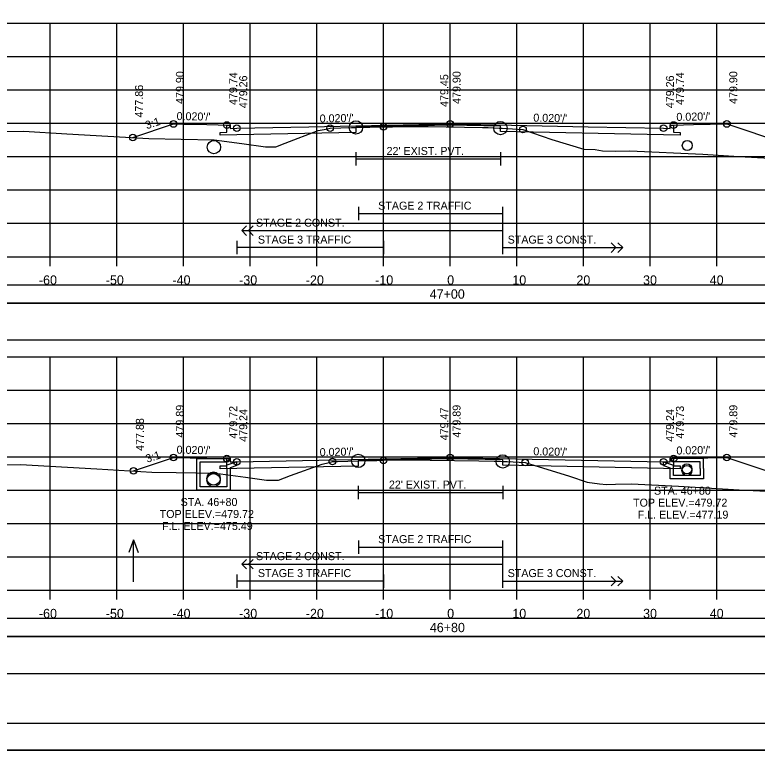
# Model space of a CAD drawing. Extents: x 1371057 to 1372761, y 380005 to 390517.
# Drawn here: x 1371495.6 to 1371606.9, y 382565.1 to 382675.4 of the extents above; entities that cross this region are included whole.
import ezdxf

# ---------------------------------------------------------------- set-up
doc = ezdxf.new("R2010")
doc.units = 0
for name, color, linetype in [('R_Alt Surface', 7, 'Continuous'), ('R_Axis', 7, 'Continuous'), ('R_Axis Annot', 7, 'Continuous'), ('R_Border', 7, 'Continuous'), ('R_Detour', 7, 'Continuous'), ('R_Dimension', 7, 'Continuous'), ('R_Exist Surface', 7, 'Continuous'), ('R_Fin Surface', 7, 'Continuous'), ('R_Grid', 7, 'Continuous'), ('R_No Plot', 7, 'Continuous'), ('R_Striping', 7, 'Continuous'), ('R_Water', 7, 'Continuous'), ('R_Water Annot', 7, 'Continuous'), ('R_Xsect Elev', 7, 'Continuous'), ('R_Xsect Slope', 7, 'Continuous')]:
    doc.layers.add(name, color=color, linetype=linetype)

msp = doc.modelspace()

# ---------------------------------------------------------------- linework, layer by layer
at = {"layer": 'R_Alt Surface'}
for points in [[(1371594.37, 382658.86), (1371594.37, 382657.78), (1371595.37, 382657.76), (1371595.37, 382657.33), (1371592.87, 382657.38), (1371568.39, 382657.87), (1371568.39, 382658.7), (1371560.87, 382658.85), (1371546.73, 382658.56), (1371546.73, 382657.73), (1371528.87, 382657.38), (1371526.37, 382657.33), (1371526.37, 382657.76), (1371527.37, 382657.78), (1371527.37, 382658.86)], [(1371594.37, 382658.86), (1371594.37, 382657.78), (1371595.37, 382657.76), (1371595.37, 382657.33), (1371592.87, 382657.38), (1371568.39, 382657.87), (1371568.39, 382658.7), (1371560.87, 382658.85), (1371546.73, 382658.56), (1371546.73, 382657.73), (1371528.87, 382657.38), (1371526.37, 382657.33), (1371526.37, 382657.76), (1371527.37, 382657.78), (1371527.37, 382658.86)], [(1371546.73, 382654.77), (1371546.73, 382652.77)], [(1371568.39, 382654.77), (1371568.39, 382652.77)], [(1371546.73, 382653.77), (1371568.39, 382653.77)], [(1371594.37, 382608.84), (1371594.37, 382607.76), (1371595.37, 382607.74), (1371595.37, 382607.31), (1371592.87, 382607.36), (1371568.74, 382607.84), (1371568.74, 382608.67), (1371560.87, 382608.83), (1371547.08, 382608.55), (1371547.08, 382607.72), (1371528.87, 382607.36), (1371526.37, 382607.31), (1371526.37, 382607.74), (1371527.37, 382607.76), (1371527.37, 382608.84)], [(1371594.37, 382608.84), (1371594.37, 382607.76), (1371595.37, 382607.74), (1371595.37, 382607.31), (1371592.87, 382607.36), (1371568.74, 382607.84), (1371568.74, 382608.67), (1371560.87, 382608.83), (1371547.08, 382608.55), (1371547.08, 382607.72), (1371528.87, 382607.36), (1371526.37, 382607.31), (1371526.37, 382607.74), (1371527.37, 382607.76), (1371527.37, 382608.84)], [(1371547.08, 382604.75), (1371547.08, 382602.75)], [(1371568.74, 382604.75), (1371568.74, 382602.75)], [(1371547.08, 382603.75), (1371568.74, 382603.75)]]:
    msp.add_lwpolyline(points, dxfattribs=at)
at = {"layer": 'R_Axis'}
for p, q in [((1371410.87, 382639.12), (1371710.87, 382639.12)), ((1371500.87, 382637.72), (1371500.87, 382639.12)), ((1371510.87, 382637.72), (1371510.87, 382639.12)), ((1371520.87, 382637.72), (1371520.87, 382639.12)), ((1371530.87, 382637.72), (1371530.87, 382639.12)), ((1371540.87, 382637.72), (1371540.87, 382639.12)), ((1371550.87, 382637.72), (1371550.87, 382639.12)), ((1371560.87, 382637.72), (1371560.87, 382639.12)), ((1371570.87, 382637.72), (1371570.87, 382639.12)), ((1371580.87, 382637.72), (1371580.87, 382639.12)), ((1371590.87, 382637.72), (1371590.87, 382639.12)), ((1371600.87, 382637.72), (1371600.87, 382639.12)), ((1371410.87, 382589.12), (1371710.87, 382589.12)), ((1371500.87, 382587.72), (1371500.87, 382589.12)), ((1371510.87, 382587.72), (1371510.87, 382589.12)), ((1371520.87, 382587.72), (1371520.87, 382589.12)), ((1371530.87, 382587.72), (1371530.87, 382589.12)), ((1371540.87, 382587.72), (1371540.87, 382589.12)), ((1371550.87, 382587.72), (1371550.87, 382589.12)), ((1371560.87, 382587.72), (1371560.87, 382589.12)), ((1371570.87, 382587.72), (1371570.87, 382589.12)), ((1371580.87, 382587.72), (1371580.87, 382589.12)), ((1371590.87, 382587.72), (1371590.87, 382589.12)), ((1371600.87, 382587.72), (1371600.87, 382589.12))]:
    msp.add_line(p, q, dxfattribs=at)
at = {"layer": 'R_Border'}
msp.add_line((1371719.05, 382569.12), (1371402.87, 382569.12), dxfattribs=at)
at = {"layer": 'R_Detour'}
for points in [[(1371407.72, 382632.16), (1371714.03, 382632.16), (1371714.03, 382634.87), (1371407.72, 382634.87)], [(1371407.72, 382582.16), (1371714.03, 382582.16), (1371714.03, 382584.87), (1371407.72, 382584.87)]]:
    msp.add_lwpolyline(points, close=True, dxfattribs=at)
at = {"layer": 'R_Dimension'}
for points in [[(1371407.72, 382626.64), (1371714.03, 382626.64), (1371714.03, 382632.16), (1371407.72, 382632.16)], [(1371407.72, 382576.64), (1371714.03, 382576.64), (1371714.03, 382582.16), (1371407.72, 382582.16)]]:
    msp.add_lwpolyline(points, close=True, dxfattribs=at)
at = {"layer": 'R_Exist Surface'}
for points in [[(1371481.77, 382657.86), (1371496.93, 382657.95), (1371503.35, 382657.55), (1371515.64, 382656.84), (1371520.52, 382656.72), (1371525.44, 382656.66), (1371529.62, 382656.07), (1371533.15, 382655.57), (1371534.34, 382655.59), (1371534.73, 382655.59), (1371536.12, 382656.14), (1371541.08, 382658.04), (1371541.94, 382658.2), (1371542.85, 382658.38), (1371546.06, 382658.48), (1371546.73, 382658.5), (1371546.73, 382658.5), (1371548.33, 382658.54), (1371548.82, 382658.55), (1371555.63, 382658.64), (1371556.16, 382658.65), (1371557.42, 382658.63), (1371557.54, 382658.62), (1371565.73, 382658.48), (1371566.54, 382658.47), (1371568.23, 382658.4), (1371568.39, 382658.4), (1371568.65, 382658.38), (1371571.78, 382658.19), (1371576.13, 382656.71), (1371580.92, 382655.23), (1371582.62, 382655.17), (1371583.71, 382655), (1371585.66, 382654.94), (1371587.8, 382654.98), (1371598.73, 382654.48), (1371604.15, 382654.16), (1371612.62, 382653.7)], [(1371479.8, 382607.9), (1371496.41, 382607.97), (1371507.86, 382607.33), (1371516.13, 382606.83), (1371519.74, 382606.78), (1371525.66, 382606.65), (1371530.14, 382606.06), (1371533.3, 382605.62), (1371534.75, 382605.62), (1371535.11, 382605.63), (1371536.9, 382606.31), (1371541.67, 382608.01), (1371542.72, 382608.27), (1371543.19, 382608.4), (1371543.98, 382608.42), (1371547.08, 382608.5), (1371549.85, 382608.57), (1371550.82, 382608.59), (1371555.27, 382608.64), (1371556.53, 382608.66), (1371557.6, 382608.64), (1371557.88, 382608.63), (1371557.88, 382608.63), (1371565.15, 382608.51), (1371567.48, 382608.48), (1371568.43, 382608.44), (1371568.74, 382608.42), (1371569.42, 382608.4), (1371572.1, 382608.25), (1371578.78, 382606.21), (1371581.41, 382605.32), (1371583.28, 382605.04), (1371584.31, 382604.95), (1371585.67, 382605), (1371588.04, 382605.04), (1371595.11, 382604.72), (1371604.22, 382604.18), (1371608.35, 382603.95)]]:
    msp.add_lwpolyline(points, dxfattribs=at)
at = {"layer": 'R_Fin Surface'}
for points in [[(1371513.25, 382656.98), (1371519.37, 382659.02), (1371520.76, 382658.99), (1371524.37, 382658.92), (1371526.04, 382658.88), (1371527.37, 382658.86), (1371527.87, 382658.86), (1371527.88, 382658.36), (1371528.87, 382658.38), (1371539.66, 382658.59), (1371560.86, 382659.02), (1371560.87, 382659.02), (1371581.54, 382658.6), (1371592.87, 382658.38), (1371593.87, 382658.36), (1371593.87, 382658.86), (1371594.37, 382658.86), (1371597.37, 382658.92), (1371602.37, 382659.02), (1371619.33, 382653.36), (1371619.33, 382653.36)], [(1371513.37, 382607), (1371519.37, 382609), (1371524.37, 382608.9), (1371525.17, 382608.88), (1371527.37, 382608.84), (1371527.87, 382608.84), (1371527.88, 382608.34), (1371528.38, 382608.35), (1371528.87, 382608.36), (1371560.87, 382609), (1371560.87, 382609), (1371560.87, 382609), (1371592.87, 382608.36), (1371593.76, 382608.34), (1371593.87, 382608.34), (1371593.87, 382608.84), (1371594, 382608.84), (1371594.37, 382608.84), (1371597.37, 382608.9), (1371599.5, 382608.94), (1371602.37, 382609), (1371619.02, 382603.45)]]:
    msp.add_lwpolyline(points, dxfattribs=at)
at = {"layer": 'R_Grid'}
for p, q in [((1371410.87, 382674.12), (1371710.87, 382674.12)), ((1371500.87, 382639.12), (1371500.87, 382674.12)), ((1371510.87, 382639.12), (1371510.87, 382674.12)), ((1371520.87, 382639.12), (1371520.87, 382674.12)), ((1371530.87, 382639.12), (1371530.87, 382674.12)), ((1371540.87, 382639.12), (1371540.87, 382674.12)), ((1371550.87, 382639.12), (1371550.87, 382674.12)), ((1371560.87, 382639.12), (1371560.87, 382674.12)), ((1371570.87, 382639.12), (1371570.87, 382674.12)), ((1371580.87, 382639.12), (1371580.87, 382674.12)), ((1371590.87, 382639.12), (1371590.87, 382674.12)), ((1371600.87, 382639.12), (1371600.87, 382674.12)), ((1371410.87, 382669.12), (1371710.87, 382669.12)), ((1371410.87, 382664.12), (1371710.87, 382664.12)), ((1371410.87, 382659.12), (1371710.87, 382659.12)), ((1371410.87, 382654.12), (1371710.87, 382654.12)), ((1371410.87, 382649.12), (1371710.87, 382649.12)), ((1371410.87, 382644.12), (1371710.87, 382644.12)), ((1371410.87, 382639.12), (1371710.87, 382639.12)), ((1371410.87, 382624.12), (1371710.87, 382624.12)), ((1371500.87, 382589.12), (1371500.87, 382624.12)), ((1371510.87, 382589.12), (1371510.87, 382624.12)), ((1371520.87, 382589.12), (1371520.87, 382624.12)), ((1371530.87, 382589.12), (1371530.87, 382624.12)), ((1371540.87, 382589.12), (1371540.87, 382624.12)), ((1371550.87, 382589.12), (1371550.87, 382624.12)), ((1371560.87, 382589.12), (1371560.87, 382624.12)), ((1371570.87, 382589.12), (1371570.87, 382624.12)), ((1371580.87, 382589.12), (1371580.87, 382624.12)), ((1371590.87, 382589.12), (1371590.87, 382624.12)), ((1371600.87, 382589.12), (1371600.87, 382624.12)), ((1371410.87, 382619.12), (1371710.87, 382619.12)), ((1371410.87, 382614.12), (1371710.87, 382614.12)), ((1371410.87, 382609.12), (1371710.87, 382609.12)), ((1371410.87, 382604.12), (1371710.87, 382604.12)), ((1371410.87, 382599.12), (1371710.87, 382599.12)), ((1371410.87, 382594.12), (1371710.87, 382594.12)), ((1371410.87, 382589.12), (1371710.87, 382589.12))]:
    msp.add_line(p, q, dxfattribs=at)
at = {"layer": 'R_No Plot'}
msp.add_line((1371390.47, 382565.14), (1371723.8, 382565.14), dxfattribs=at)
for points in [[(1371390.46, 382778.47), (1371723.8, 382778.47), (1371723.8, 382565.13), (1371390.46, 382565.13)], [(1371636.79, 382774.58), (1371656.41, 382774.58), (1371656.41, 382764.7), (1371672.52, 382764.7), (1371695.72, 382764.7), (1371695.84, 382736.54), (1371719.05, 382736.54), (1371719.05, 382569.12), (1371402.87, 382569.12), (1371402.87, 382774.58)]]:
    msp.add_lwpolyline(points, close=True, dxfattribs=at)
for centre, radius in [((1371519.37, 382659.02), 0.5), ((1371527.37, 382658.86), 0.5), ((1371528.87, 382658.38), 0.5), ((1371542.85, 382658.38), 0.5), ((1371546.73, 382658.5), 1), ((1371550.87, 382658.58), 0.5), ((1371560.87, 382659.02), 0.5), ((1371568.39, 382658.4), 1), ((1371592.87, 382658.38), 0.5), ((1371594.37, 382658.86), 0.5), ((1371602.37, 382659.02), 0.5), ((1371571.78, 382658.19), 0.5), ((1371513.25, 382656.98), 0.5), ((1371519.37, 382609), 0.5), ((1371527.37, 382608.84), 0.5), ((1371528.87, 382608.36), 0.5), ((1371543.19, 382608.4), 0.5), ((1371547.08, 382608.5), 1), ((1371550.87, 382608.59), 0.5), ((1371560.87, 382609), 0.5), ((1371568.74, 382608.42), 1), ((1371572.1, 382608.25), 0.5), ((1371592.87, 382608.36), 0.5), ((1371594.37, 382608.84), 0.5), ((1371602.37, 382609), 0.5), ((1371513.37, 382607), 0.5)]:
    msp.add_circle(centre, radius, dxfattribs=at)
at = {"layer": 'R_Striping'}
for p, q in [((1371547.09, 382646.57), (1371547.09, 382644.57)), ((1371568.73, 382646.57), (1371568.73, 382639.48)), ((1371547.09, 382645.57), (1371568.73, 382645.57)), ((1371529.6, 382643.02), (1371530.31, 382643.73)), ((1371530.6, 382643.02), (1371531.31, 382643.73)), ((1371529.6, 382643.02), (1371568.73, 382643.02)), ((1371530.31, 382642.31), (1371529.6, 382643.02)), ((1371531.31, 382642.31), (1371530.6, 382643.02)), ((1371528.87, 382641.48), (1371528.87, 382639.48)), ((1371550.87, 382641.48), (1371550.87, 382639.48)), ((1371585.73, 382640.48), (1371585.02, 382641.19)), ((1371586.73, 382640.48), (1371586.02, 382641.19)), ((1371550.87, 382640.48), (1371528.87, 382640.48)), ((1371568.73, 382640.48), (1371586.73, 382640.48)), ((1371568.76, 382640.48), (1371578.76, 382640.48)), ((1371585.02, 382639.77), (1371585.73, 382640.48)), ((1371586.02, 382639.77), (1371586.73, 382640.48)), ((1371547.09, 382596.57), (1371547.09, 382594.57)), ((1371568.73, 382596.57), (1371568.73, 382589.48)), ((1371547.09, 382595.57), (1371568.73, 382595.57)), ((1371529.6, 382593.02), (1371530.31, 382593.73)), ((1371530.6, 382593.02), (1371531.31, 382593.73)), ((1371529.6, 382593.02), (1371568.73, 382593.02)), ((1371530.31, 382592.31), (1371529.6, 382593.02)), ((1371531.31, 382592.31), (1371530.6, 382593.02)), ((1371528.87, 382591.48), (1371528.87, 382589.48)), ((1371550.87, 382591.48), (1371550.87, 382589.48)), ((1371585.73, 382590.48), (1371585.02, 382591.19)), ((1371586.73, 382590.48), (1371586.02, 382591.19)), ((1371550.87, 382590.48), (1371528.87, 382590.48)), ((1371568.73, 382590.48), (1371586.73, 382590.48)), ((1371568.76, 382590.48), (1371578.76, 382590.48)), ((1371585.02, 382589.77), (1371585.73, 382590.48)), ((1371586.02, 382589.77), (1371586.73, 382590.48))]:
    msp.add_line(p, q, dxfattribs=at)
at = {"layer": 'R_Water'}
for p, q in [((1371522.87, 382608.84), (1371527.62, 382608.84)), ((1371522.87, 382607.34), (1371522.87, 382608.84)), ((1371527.7, 382608.67), (1371527.62, 382608.84)), ((1371594.04, 382608.67), (1371594.12, 382608.84)), ((1371598.87, 382608.84), (1371594.12, 382608.84)), ((1371598.87, 382607.34), (1371598.87, 382608.84)), ((1371523.37, 382607.34), (1371523.37, 382608.34)), ((1371523.37, 382608.34), (1371527.37, 382608.34)), ((1371527.7, 382608.67), (1371527.37, 382608.34)), ((1371528.87, 382608.36), (1371527.37, 382607.84)), ((1371527.37, 382607.34), (1371527.37, 382607.84)), ((1371528.87, 382607.83), (1371527.87, 382607.48)), ((1371592.87, 382608.36), (1371594.37, 382607.84)), ((1371592.87, 382607.83), (1371593.87, 382607.48)), ((1371594.04, 382608.67), (1371594.37, 382608.34)), ((1371598.37, 382608.34), (1371594.37, 382608.34)), ((1371594.37, 382607.34), (1371594.37, 382607.84)), ((1371598.37, 382607.34), (1371598.37, 382608.34)), ((1371527.87, 382607.34), (1371527.87, 382607.48)), ((1371593.87, 382607.34), (1371593.87, 382607.48))]:
    msp.add_line(p, q, dxfattribs=at)
for points in [[(1371528.87, 382607.83), (1371528.87, 382608.36)], [(1371592.87, 382607.83), (1371592.87, 382608.36)], [(1371527.87, 382607.34), (1371527.87, 382604.11), (1371525.37, 382604.11), (1371522.87, 382604.11), (1371522.87, 382607.34)], [(1371527.37, 382607.34), (1371527.37, 382604.61), (1371525.37, 382604.61), (1371523.37, 382604.61), (1371523.37, 382607.34)], [(1371598.87, 382607.34), (1371598.87, 382605.81), (1371596.37, 382605.81), (1371593.87, 382605.81), (1371593.87, 382607.34)], [(1371598.37, 382607.34), (1371598.37, 382606.31), (1371596.37, 382606.31), (1371594.37, 382606.31), (1371594.37, 382607.34)]]:
    msp.add_lwpolyline(points, dxfattribs=at)
for centre, radius in [((1371525.43, 382655.55), 1), ((1371596.42, 382655.79), 0.75), ((1371596.37, 382607.31), 0.75), ((1371596.37, 382607.06), 0.75), ((1371525.37, 382605.86), 1), ((1371525.37, 382605.61), 1)]:
    msp.add_circle(centre, radius, dxfattribs=at)
at = {"layer": 'R_Water Annot'}
for p, q in [((1371513.37, 382596.68), (1371512.67, 382594.75)), ((1371513.37, 382590.39), (1371513.37, 382596.68)), ((1371513.37, 382596.68), (1371514.07, 382594.75))]:
    msp.add_line(p, q, dxfattribs=at)
at = {"layer": 'R_Xsect Elev'}
for p, q in [((1371560.87, 382658.57), (1371560.87, 382668.57)), ((1371560.87, 382608.58), (1371560.87, 382618.58))]:
    msp.add_line(p, q, dxfattribs=at)

# ---------------------------------------------------------------- texts
at = {"layer": 'R_Axis Annot'}
for s, p in [('-60', (1371499.18, 382634.92)), ('-50', (1371509.21, 382634.92)), ('-40', (1371519.21, 382634.92)), ('-30', (1371529.21, 382634.92)), ('-20', (1371539.21, 382634.92)), ('-10', (1371549.61, 382634.92)), ('0', (1371560.41, 382634.92)), ('10', (1371570.18, 382634.92)), ('20', (1371579.79, 382634.92)), ('30', (1371589.79, 382634.92)), ('40', (1371599.79, 382634.92)), ('47+00', (1371557.79, 382632.82)), ('-60', (1371499.18, 382584.92)), ('-50', (1371509.21, 382584.92)), ('-40', (1371519.21, 382584.92)), ('-30', (1371529.21, 382584.92)), ('-20', (1371539.21, 382584.92)), ('-10', (1371549.61, 382584.92)), ('0', (1371560.41, 382584.92)), ('10', (1371570.18, 382584.92)), ('20', (1371579.79, 382584.92)), ('30', (1371589.79, 382584.92)), ('40', (1371599.79, 382584.92)), ('46+80', (1371557.81, 382582.82))]:
    msp.add_text(s, height=1.4, dxfattribs=at).set_placement(p)
at = {"layer": 'R_Striping'}
for s, p in [('STAGE 2 TRAFFIC', (1371550.06, 382646.17)), ('STAGE 2 CONST.', (1371531.73, 382643.62)), ('STAGE 3 TRAFFIC', (1371532.02, 382641.08)), ('STAGE 3 CONST.', (1371569.48, 382641.08)), ('STAGE 2 TRAFFIC', (1371550.06, 382596.17)), ('STAGE 2 CONST.', (1371531.73, 382593.62)), ('STAGE 3 TRAFFIC', (1371532.02, 382591.08)), ('STAGE 3 CONST.', (1371569.48, 382591.08))]:
    msp.add_text(s, height=1.2, dxfattribs=at).set_placement(p)
at = {"layer": 'R_Water'}
for p in [(1371551.32, 382654.37), (1371551.67, 382604.35)]:
    msp.add_text("22' EXIST. PVT.", height=1.2, dxfattribs=at).set_placement(p)
at = {"layer": 'R_Water Annot'}
for s, p in [('STA. 46+80', (1371591.43, 382603.44)), ('STA. 46+80', (1371520.43, 382601.74)), ('TOP ELEV.=479.72', (1371588.29, 382601.64)), ('TOP ELEV.=479.72', (1371517.29, 382599.94)), ('F.L. ELEV.=477.19', (1371588.98, 382599.84)), ('F.L. ELEV.=475.49', (1371517.64, 382598.14))]:
    msp.add_text(s, height=1.2, dxfattribs=at).set_placement(p)
at = {"layer": 'R_Xsect Elev'}
for s, p in [('479.90', (1371520.92, 382662.02)), ('479.74', (1371528.92, 382661.86)), ('479.90', (1371562.42, 382662.02)), ('479.74', (1371595.92, 382661.86)), ('479.90', (1371603.92, 382662.02)), ('479.26', (1371530.42, 382661.38)), ('479.45', (1371560.57, 382661.57)), ('479.26', (1371594.42, 382661.38)), ('477.86', (1371514.8, 382659.98)), ('479.89', (1371520.92, 382612)), ('479.72', (1371528.92, 382611.84)), ('479.89', (1371562.42, 382612)), ('479.73', (1371595.92, 382611.84)), ('479.89', (1371603.92, 382612)), ('479.24', (1371530.42, 382611.36)), ('479.47', (1371560.57, 382611.58)), ('479.24', (1371594.42, 382611.36)), ('477.88', (1371514.92, 382610))]:
    msp.add_text(s, height=1.2, rotation=90, dxfattribs=at).set_placement(p)
at = {"layer": 'R_Xsect Slope'}
for s, rotation, p in [('3:1', 18.4347, (1371515.36, 382658.21)), ("0.020'/'", 358.8542, (1371519.82, 382659.61)), ("0.020'/'", 1.1458, (1371541.3, 382659.23)), ("0.020'/'", 358.8543, (1371573.32, 382659.37)), ("0.020'/'", 1.1458, (1371594.8, 382659.47)), ('3:1', 18.4406, (1371515.42, 382608.21)), ("0.020'/'", 358.8542, (1371519.82, 382609.59)), ("0.020'/'", 1.1458, (1371541.3, 382609.21)), ("0.020'/'", 358.8542, (1371573.32, 382609.35)), ("0.020'/'", 1.1458, (1371594.8, 382609.45))]:
    msp.add_text(s, height=1.2, rotation=rotation, dxfattribs=at).set_placement(p)

doc.saveas('drawing.dxf')
